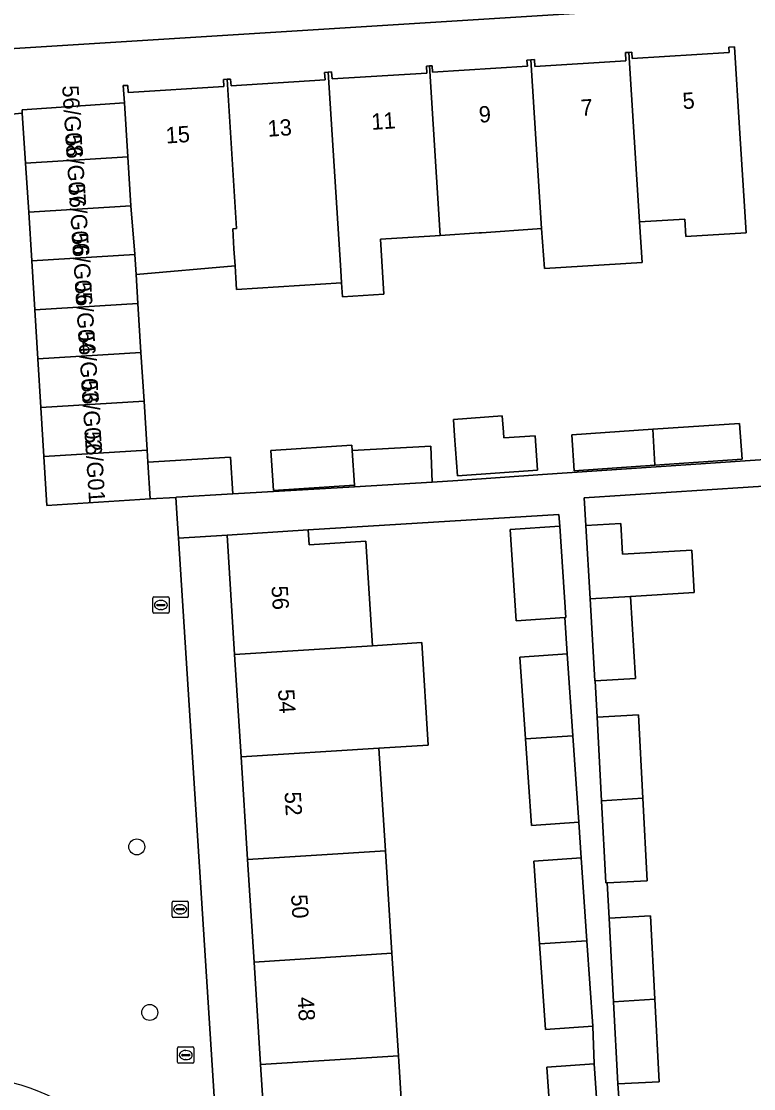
# Model space of a CAD drawing. Extents: x 159680 to 160786, y 387323 to 388340.
# Drawn here: x 160693.5 to 160738.4, y 387706.5 to 387772 of the extents above; entities that cross this region are included whole.
import ezdxf

# ---------------------------------------------------------------- set-up
doc = ezdxf.new("R2010")
doc.units = 0
for name, color, linetype in [('IMGEO_Boom', 7, 'Continuous'), ('IMGEO_Brandkraan', 7, 'Continuous'), ('IMGEO_Erf', 7, 'Continuous'), ('IMGEO_Kolk', 7, 'Continuous'), ('IMGEO_Pand', 7, 'Continuous'), ('IMGEO_Pand_nummerreeks', 7, 'Continuous'), ('IMGEO_Voetpad_open', 7, 'Continuous')]:
    doc.layers.add(name, color=color, linetype=linetype)

msp = doc.modelspace()

# ---------------------------------------------------------------- linework, layer by layer
at = {"layer": 'IMGEO_Boom'}
for centre in [(160700.546, 387721.333), (160701.342, 387711.171)]:
    msp.add_circle(centre, 0.489, dxfattribs=at)
at = {"layer": 'IMGEO_Brandkraan'}
for p, q in [((160703.049, 387708.129), (160703.049, 387708.981)), ((160703.124, 387709.055), (160703.976, 387709.055)), ((160703.308, 387708.549), (160703.308, 387708.561)), ((160703.746, 387708.512), (160703.348, 387708.512)), ((160703.351, 387708.598), (160703.749, 387708.598)), ((160703.537, 387708.835), (160703.562, 387708.835)), ((160703.792, 387708.561), (160703.792, 387708.549)), ((160704.05, 387708.981), (160704.05, 387708.129)), ((160703.976, 387708.055), (160703.124, 387708.055)), ((160703.56, 387708.275), (160703.535, 387708.275))]:
    msp.add_line(p, q, dxfattribs=at)
for points in [[(160703.049, 387708.129), (160703.049, 387708.981)], [(160703.124, 387709.055), (160703.976, 387709.055)], [(160704.05, 387708.981), (160704.05, 387708.129)], [(160703.976, 387708.055), (160703.124, 387708.055)]]:
    msp.add_lwpolyline(points, dxfattribs=at)
for centre, radius, start, end in [((160703.126, 387708.979), 0.0765, 91.55205, 178.44795), ((160703.126, 387708.979), 0.0765, 91.55205, 178.44795), ((160703.348, 387708.558), 0.0403, 85.87752, 175.75265), ((160703.345, 387708.548), 0.0366, 178.93798, 274.71019), ((160703.749, 387708.555), 0.043, 264.86636, 352.45326), ((160703.753, 387708.56), 0.0386, 1.73085, 96.63898), ((160703.974, 387708.979), 0.0765, 1.55205, 88.44795), ((160703.974, 387708.979), 0.0765, 1.55205, 88.44795), ((160703.126, 387708.131), 0.0765, 181.55205, 268.44795), ((160703.126, 387708.131), 0.0765, 181.55205, 268.44795), ((160703.974, 387708.131), 0.0765, 271.55205, 358.44795), ((160703.974, 387708.131), 0.0765, 271.55205, 358.44795)]:
    msp.add_arc(centre, radius, start, end, dxfattribs=at)
for centre, major_axis, ratio, start_param, end_param in [((160703.536, 387708.555), (-0.387, 0.002), 0.722429, 4.712389, 7.853982), ((160703.561, 387708.555), (-0.39, 0.002), 0.717154, 1.570796, 4.712389)]:
    msp.add_ellipse(centre, major_axis=major_axis, ratio=ratio, start_param=start_param, end_param=end_param, dxfattribs=at)
at = {"layer": 'IMGEO_Erf'}
for points in [[(160751.63, 387774.023), (160692.045, 387770.277)], [(160692.429, 387766.261), (160693.518, 387766.365), (160693.505, 387766.578), (160699.782, 387766.994), (160699.717, 387768.055), (160699.998, 387768.072), (160700.025, 387767.631), (160705.893, 387767.994), (160705.866, 387768.431), (160706.085, 387768.444), (160706.306, 387768.458), (160706.331, 387768.045), (160712.099, 387768.402), (160712.071, 387768.867), (160712.288, 387768.88), (160712.505, 387768.894), (160712.531, 387768.47), (160718.356, 387768.83), (160718.329, 387769.254), (160718.502, 387769.265), (160718.673, 387769.276), (160718.697, 387768.88), (160724.518, 387769.24), (160724.494, 387769.628), (160724.729, 387769.643), (160724.95, 387769.657), (160724.976, 387769.237), (160730.569, 387769.582), (160730.538, 387770.084), (160730.735, 387770.096), (160730.93, 387770.108), (160730.954, 387769.72), (160736.905, 387770.088), (160736.884, 387770.422), (160737.236, 387770.444), (160737.544, 387765.454), (160737.801, 387761.297), (160737.942, 387759.02), (160734.241, 387758.791), (160734.175, 387759.862), (160731.398, 387759.69), (160731.558, 387757.194), (160725.578, 387756.824), (160725.391, 387759.29), (160725.11, 387759.273), (160721.706, 387759.023), (160721.552, 387759.012), (160719.164, 387758.864), (160718.855, 387758.845), (160715.499, 387758.637), (160715.71, 387755.25), (160713.166, 387755.093), (160713.111, 387755.957), (160706.666, 387755.545), (160706.62, 387756.268), (160706.574, 387757), (160700.508, 387756.465), (160700.618, 387754.684), (160700.803, 387751.685), (160700.989, 387748.685), (160701.174, 387745.686), (160701.22, 387744.936), (160706.303, 387745.249), (160706.442, 387743), (160713.906, 387743.439), (160713.902, 387743.542), (160708.944, 387743.205), (160708.777, 387745.654), (160713.746, 387745.992), (160713.767, 387745.666), (160718.589, 387745.932), (160718.671, 387743.719), (160720.241, 387743.811), (160725.451, 387744.181), (160741.536, 387745.278)], [(160743.111, 387743.734), (160727.999, 387742.747), (160728.099, 387741.049), (160730.254, 387741.175), (160730.365, 387739.294), (160734.605, 387739.543), (160734.758, 387736.952), (160730.856, 387736.695), (160731.146, 387731.672), (160728.673, 387731.529), (160728.802, 387729.301), (160731.338, 387729.434), (160731.607, 387724.32), (160731.874, 387719.253), (160729.42, 387719.124), (160729.533, 387716.961), (160732.069, 387717.094), (160732.338, 387711.979), (160732.605, 387706.913), (160730.069, 387706.78), (160730.166, 387705.378)], [(160726.063, 387702.791), (160725.716, 387707.815), (160728.627, 387708.016), (160728.538, 387710.329), (160725.627, 387710.128), (160725.264, 387715.378), (160724.912, 387720.465), (160727.823, 387720.666), (160727.683, 387722.841), (160724.772, 387722.64), (160724.405, 387727.961), (160724.058, 387732.977), (160726.969, 387733.179), (160726.818, 387735.415), (160723.837, 387735.213), (160723.457, 387740.817), (160726.502, 387741.024), (160726.454, 387741.735), (160711.07, 387740.791), (160711.129, 387739.874), (160714.596, 387740.094), (160715.003, 387733.682), (160718.036, 387733.875), (160718.436, 387727.582), (160715.403, 387727.389), (160715.802, 387721.095), (160716.202, 387714.802), (160716.601, 387708.509), (160717.001, 387702.215)], [(160709.745, 387682.799), (160709.345, 387689.092), (160708.946, 387695.385), (160708.546, 387701.678), (160708.146, 387707.972), (160707.747, 387714.265), (160707.347, 387720.558), (160706.948, 387726.852), (160706.548, 387733.145), (160706.083, 387740.474), (160703.105, 387740.283), (160706.117, 387693.195), (160710.697, 387621.607)]]:
    msp.add_lwpolyline(points, dxfattribs=at)
for points in [[(160724.995, 387746.567), (160725.145, 387744.461), (160720.22, 387744.112), (160720.045, 387746.567), (160719.974, 387747.572), (160722.975, 387747.785), (160723.047, 387746.781), (160723.071, 387746.431)], [(160732.209, 387746.961), (160737.546, 387747.324), (160737.696, 387745.122), (160732.349, 387744.758), (160727.391, 387744.421), (160727.241, 387746.623)]]:
    msp.add_lwpolyline(points, close=True, dxfattribs=at)
at = {"layer": 'IMGEO_Kolk'}
for p, q in [((160701.599, 387736.676), (160702.451, 387736.676)), ((160701.524, 387735.75), (160701.524, 387736.602)), ((160701.783, 387736.17), (160701.783, 387736.182)), ((160702.221, 387736.133), (160701.823, 387736.133)), ((160701.826, 387736.219), (160702.224, 387736.219)), ((160702.012, 387736.456), (160702.037, 387736.456)), ((160702.267, 387736.182), (160702.267, 387736.17)), ((160702.525, 387736.602), (160702.525, 387735.75)), ((160702.451, 387735.676), (160701.599, 387735.676)), ((160702.035, 387735.896), (160702.01, 387735.896)), ((160702.708, 387717.076), (160702.708, 387717.928)), ((160702.783, 387718.002), (160703.635, 387718.002)), ((160703.196, 387717.782), (160703.221, 387717.782)), ((160703.709, 387717.928), (160703.709, 387717.076)), ((160703.635, 387717.002), (160702.783, 387717.002)), ((160702.967, 387717.496), (160702.967, 387717.508)), ((160703.405, 387717.459), (160703.007, 387717.459)), ((160703.01, 387717.545), (160703.408, 387717.545)), ((160703.219, 387717.222), (160703.194, 387717.222)), ((160703.451, 387717.508), (160703.451, 387717.496))]:
    msp.add_line(p, q, dxfattribs=at)
for points in [[(160701.599, 387736.676), (160702.451, 387736.676)], [(160701.524, 387735.75), (160701.524, 387736.602)], [(160702.525, 387736.602), (160702.525, 387735.75)], [(160702.451, 387735.676), (160701.599, 387735.676)], [(160702.708, 387717.076), (160702.708, 387717.928)], [(160702.783, 387718.002), (160703.635, 387718.002)], [(160703.709, 387717.928), (160703.709, 387717.076)], [(160703.635, 387717.002), (160702.783, 387717.002)]]:
    msp.add_lwpolyline(points, dxfattribs=at)
for centre, radius, start, end in [((160701.601, 387736.6), 0.0765, 91.55205, 178.44795), ((160701.601, 387736.6), 0.0765, 91.55205, 178.44795), ((160702.449, 387736.6), 0.0765, 1.55205, 88.44795), ((160702.449, 387736.6), 0.0765, 1.55205, 88.44795), ((160701.823, 387736.179), 0.0403, 85.87752, 175.75265), ((160701.82, 387736.169), 0.0366, 178.93798, 274.71019), ((160702.224, 387736.176), 0.043, 264.86636, 352.45326), ((160702.228, 387736.181), 0.0386, 1.73085, 96.63898), ((160701.601, 387735.752), 0.0765, 181.55205, 268.44795), ((160701.601, 387735.752), 0.0765, 181.55205, 268.44795), ((160702.449, 387735.752), 0.0765, 271.55205, 358.44795), ((160702.449, 387735.752), 0.0765, 271.55205, 358.44795), ((160702.785, 387717.926), 0.0765, 91.55205, 178.44795), ((160702.785, 387717.926), 0.0765, 91.55205, 178.44795), ((160703.633, 387717.926), 0.0765, 1.55205, 88.44795), ((160703.633, 387717.926), 0.0765, 1.55205, 88.44795), ((160702.785, 387717.078), 0.0765, 181.55205, 268.44795), ((160702.785, 387717.078), 0.0765, 181.55205, 268.44795), ((160703.007, 387717.505), 0.0403, 85.87752, 175.75265), ((160703.004, 387717.495), 0.0366, 178.93798, 274.71019), ((160703.408, 387717.502), 0.043, 264.86636, 352.45326), ((160703.412, 387717.507), 0.0386, 1.73085, 96.63898), ((160703.633, 387717.078), 0.0765, 271.55205, 358.44795), ((160703.633, 387717.078), 0.0765, 271.55205, 358.44795)]:
    msp.add_arc(centre, radius, start, end, dxfattribs=at)
for centre, major_axis, ratio, start_param, end_param in [((160702.011, 387736.176), (-0.387, 0.002), 0.722429, 4.712389, 7.853982), ((160702.036, 387736.176), (-0.39, 0.002), 0.717154, 1.570796, 4.712389), ((160703.195, 387717.502), (-0.387, 0.002), 0.722429, 4.712389, 7.853982), ((160703.22, 387717.502), (-0.39, 0.002), 0.717154, 1.570796, 4.712389)]:
    msp.add_ellipse(centre, major_axis=major_axis, ratio=ratio, start_param=start_param, end_param=end_param, dxfattribs=at)
at = {"layer": 'IMGEO_Pand'}
for points in [[(160730.735, 387770.096), (160730.538, 387770.084), (160730.569, 387769.582), (160724.976, 387769.237), (160724.95, 387769.657), (160724.729, 387769.643), (160725.391, 387759.29), (160725.578, 387756.824), (160731.558, 387757.194), (160731.398, 387759.69)], [(160731.398, 387759.69), (160734.175, 387759.862), (160734.241, 387758.791), (160737.942, 387759.02), (160737.801, 387761.297), (160737.544, 387765.454), (160737.236, 387770.444), (160736.884, 387770.422), (160736.905, 387770.088), (160730.954, 387769.72), (160730.93, 387770.108), (160730.735, 387770.096)], [(160724.729, 387769.643), (160724.494, 387769.628), (160724.518, 387769.24), (160718.697, 387768.88), (160718.673, 387769.276), (160718.502, 387769.265), (160719.164, 387758.864), (160721.552, 387759.012), (160721.706, 387759.023), (160725.11, 387759.273), (160725.391, 387759.29)], [(160712.288, 387768.88), (160712.071, 387768.867), (160712.099, 387768.402), (160706.331, 387768.045), (160706.306, 387768.458), (160706.085, 387768.444), (160706.668, 387759.289), (160706.431, 387759.274), (160706.508, 387758.036), (160706.574, 387757), (160706.62, 387756.268), (160706.666, 387755.545), (160713.111, 387755.957), (160713.064, 387756.7)], [(160718.502, 387769.265), (160718.329, 387769.254), (160718.356, 387768.83), (160712.531, 387768.47), (160712.505, 387768.894), (160712.288, 387768.88), (160713.064, 387756.7), (160713.111, 387755.957), (160713.166, 387755.093), (160715.71, 387755.25), (160715.499, 387758.637), (160718.855, 387758.845), (160719.164, 387758.864)], [(160706.085, 387768.444), (160705.866, 387768.431), (160705.893, 387767.994), (160700.025, 387767.631), (160699.998, 387768.072), (160699.717, 387768.055), (160699.782, 387766.994), (160699.986, 387763.678), (160700.17, 387760.677), (160700.431, 387757.717), (160700.433, 387757.684), (160700.508, 387756.465), (160706.574, 387757), (160706.508, 387758.036), (160706.431, 387759.274), (160706.668, 387759.289)], [(160693.518, 387766.365), (160693.725, 387763.292), (160699.986, 387763.678), (160699.782, 387766.994), (160693.505, 387766.578)], [(160693.911, 387760.292), (160700.17, 387760.677), (160699.986, 387763.678), (160693.725, 387763.292)], [(160694.096, 387757.293), (160700.433, 387757.684), (160700.431, 387757.717), (160700.17, 387760.677), (160693.911, 387760.292)], [(160700.508, 387756.465), (160700.433, 387757.684), (160694.096, 387757.293), (160694.281, 387754.293), (160700.618, 387754.684)], [(160694.466, 387751.294), (160700.803, 387751.685), (160700.618, 387754.684), (160694.281, 387754.293)], [(160694.652, 387748.294), (160700.989, 387748.685), (160700.803, 387751.685), (160694.466, 387751.294)], [(160694.837, 387745.294), (160701.174, 387745.686), (160700.989, 387748.685), (160694.652, 387748.294)], [(160724.995, 387746.567), (160723.071, 387746.431), (160723.047, 387746.781), (160722.975, 387747.785), (160719.974, 387747.572), (160720.045, 387746.567), (160720.22, 387744.112), (160725.145, 387744.461)], [(160732.209, 387746.961), (160732.349, 387744.758), (160737.696, 387745.122), (160737.546, 387747.324)], [(160732.209, 387746.961), (160727.241, 387746.623), (160727.391, 387744.421), (160732.349, 387744.758)], [(160713.767, 387745.666), (160713.746, 387745.992), (160708.777, 387745.654), (160708.944, 387743.205), (160713.902, 387743.542)], [(160718.589, 387745.932), (160713.767, 387745.666), (160713.902, 387743.542), (160713.906, 387743.439), (160718.671, 387743.719)], [(160701.174, 387745.686), (160694.837, 387745.294), (160695.022, 387742.295), (160701.359, 387742.686), (160701.22, 387744.936)], [(160702.993, 387742.787), (160706.442, 387743), (160706.303, 387745.249), (160701.22, 387744.936), (160701.359, 387742.686), (160702.945, 387742.784)], [(160715.003, 387733.682), (160714.596, 387740.094), (160711.129, 387739.874), (160711.07, 387740.791), (160706.083, 387740.474), (160706.548, 387733.145)], [(160726.502, 387741.024), (160723.457, 387740.817), (160723.837, 387735.213), (160726.818, 387735.415), (160726.881, 387735.419)], [(160728.363, 387736.551), (160730.856, 387736.695), (160734.758, 387736.952), (160734.605, 387739.543), (160730.365, 387739.294), (160730.254, 387741.175), (160728.099, 387741.049)], [(160730.856, 387736.695), (160728.363, 387736.551), (160728.654, 387731.528), (160728.673, 387731.529), (160731.146, 387731.672)], [(160715.003, 387733.682), (160706.548, 387733.145), (160706.948, 387726.852), (160715.403, 387727.389), (160718.436, 387727.582), (160718.036, 387733.875)], [(160726.969, 387733.179), (160724.058, 387732.977), (160724.405, 387727.961), (160727.317, 387728.146)], [(160731.338, 387729.434), (160728.802, 387729.301), (160729.072, 387724.161), (160731.607, 387724.32)], [(160724.772, 387722.64), (160727.683, 387722.841), (160727.317, 387728.146), (160724.405, 387727.961)], [(160706.948, 387726.852), (160707.347, 387720.558), (160715.802, 387721.095), (160715.403, 387727.389)], [(160731.607, 387724.32), (160729.072, 387724.161), (160729.338, 387719.12), (160729.42, 387719.124), (160731.874, 387719.253)], [(160716.202, 387714.802), (160715.802, 387721.095), (160707.347, 387720.558), (160707.747, 387714.265)], [(160727.823, 387720.666), (160724.912, 387720.465), (160725.264, 387715.378), (160728.176, 387715.563)], [(160729.804, 387711.82), (160732.338, 387711.979), (160732.069, 387717.094), (160729.533, 387716.961)], [(160725.627, 387710.128), (160728.538, 387710.329), (160728.176, 387715.563), (160725.264, 387715.378)], [(160707.747, 387714.265), (160708.146, 387707.972), (160716.601, 387708.509), (160716.202, 387714.802)], [(160732.338, 387711.979), (160729.804, 387711.82), (160730.069, 387706.78), (160732.605, 387706.913)], [(160717.001, 387702.215), (160716.601, 387708.509), (160708.146, 387707.972), (160708.546, 387701.678)], [(160728.627, 387708.016), (160725.716, 387707.815), (160726.063, 387702.791), (160728.975, 387702.975)]]:
    msp.add_lwpolyline(points, close=True, dxfattribs=at)
at = {"layer": 'IMGEO_Voetpad_open'}
for points in [[(160692.045, 387770.277), (160751.63, 387774.023)], [(160703.105, 387740.283), (160703.028, 387741.488), (160702.945, 387742.784), (160701.359, 387742.686), (160695.022, 387742.295), (160694.837, 387745.294), (160694.652, 387748.294), (160694.466, 387751.294), (160694.281, 387754.293), (160694.096, 387757.293), (160693.911, 387760.292), (160693.725, 387763.292), (160693.518, 387766.365), (160692.429, 387766.261)], [(160741.536, 387745.278), (160725.451, 387744.181), (160720.241, 387743.811), (160718.671, 387743.719), (160713.906, 387743.439), (160706.442, 387743), (160702.993, 387742.787), (160702.945, 387742.784), (160703.028, 387741.488), (160703.105, 387740.283), (160706.083, 387740.474), (160711.07, 387740.791), (160726.454, 387741.735), (160726.502, 387741.024), (160726.881, 387735.419), (160726.818, 387735.415), (160726.969, 387733.179), (160727.317, 387728.146), (160727.683, 387722.841), (160727.823, 387720.666), (160728.176, 387715.563), (160728.538, 387710.329), (160728.627, 387708.016), (160728.975, 387702.975)], [(160730.166, 387705.378), (160730.069, 387706.78), (160729.804, 387711.82), (160729.533, 387716.961), (160729.42, 387719.124), (160729.338, 387719.12), (160729.072, 387724.161), (160728.802, 387729.301), (160728.673, 387731.529), (160728.654, 387731.528), (160728.363, 387736.551), (160728.099, 387741.049), (160727.999, 387742.747), (160743.111, 387743.734)], [(160701.442, 387696.997), (160700.373, 387696.818), (160700.618, 387692.857), (160706.117, 387693.195), (160703.105, 387740.283)]]:
    msp.add_lwpolyline(points, dxfattribs=at)
msp.add_arc((160690.318, 387695.977), 11.17, 5.2374, 100.45748, dxfattribs=at)
msp.add_arc((160690.318, 387695.977), 11.17, 5.2374, 100.45748, dxfattribs=at)

# ---------------------------------------------------------------- texts
at = {"layer": 'IMGEO_Pand_nummerreeks'}
for s, rotation, p in [('56/G08', 273.70354, (160695.963, 387768.046)), ('5', 3.80689, (160734.074, 387766.61)), ('9', 3.80444, (160721.569, 387765.778)), ('7', 3.80689, (160727.822, 387766.194)), ('11', 3.80444, (160714.971, 387765.339)), ('15', 3.80444, (160702.352, 387764.5)), ('13', 3.80444, (160708.604, 387764.916)), ('56/G07', 273.70354, (160696.158, 387765.031)), ('56/G06', 273.70354, (160696.353, 387762.013)), ('56/G05', 273.7011, (160696.549, 387758.995)), ('56/G04', 273.70354, (160696.744, 387755.977)), ('56/G03', 273.70354, (160696.94, 387752.959)), ('56/G02', 273.70354, (160697.135, 387749.947)), ('56/G01', 273.70354, (160697.337, 387746.812)), ('56', 273.63267, (160708.807, 387737.336)), ('54', 273.63234, (160709.21, 387730.983)), ('52', 273.63106, (160709.61, 387724.693)), ('50', 273.63326, (160710.009, 387718.393)), ('48', 273.63208, (160710.409, 387712.1))]:
    msp.add_text(s, height=1, rotation=rotation, dxfattribs=at).set_placement(p)

doc.saveas('drawing.dxf')
